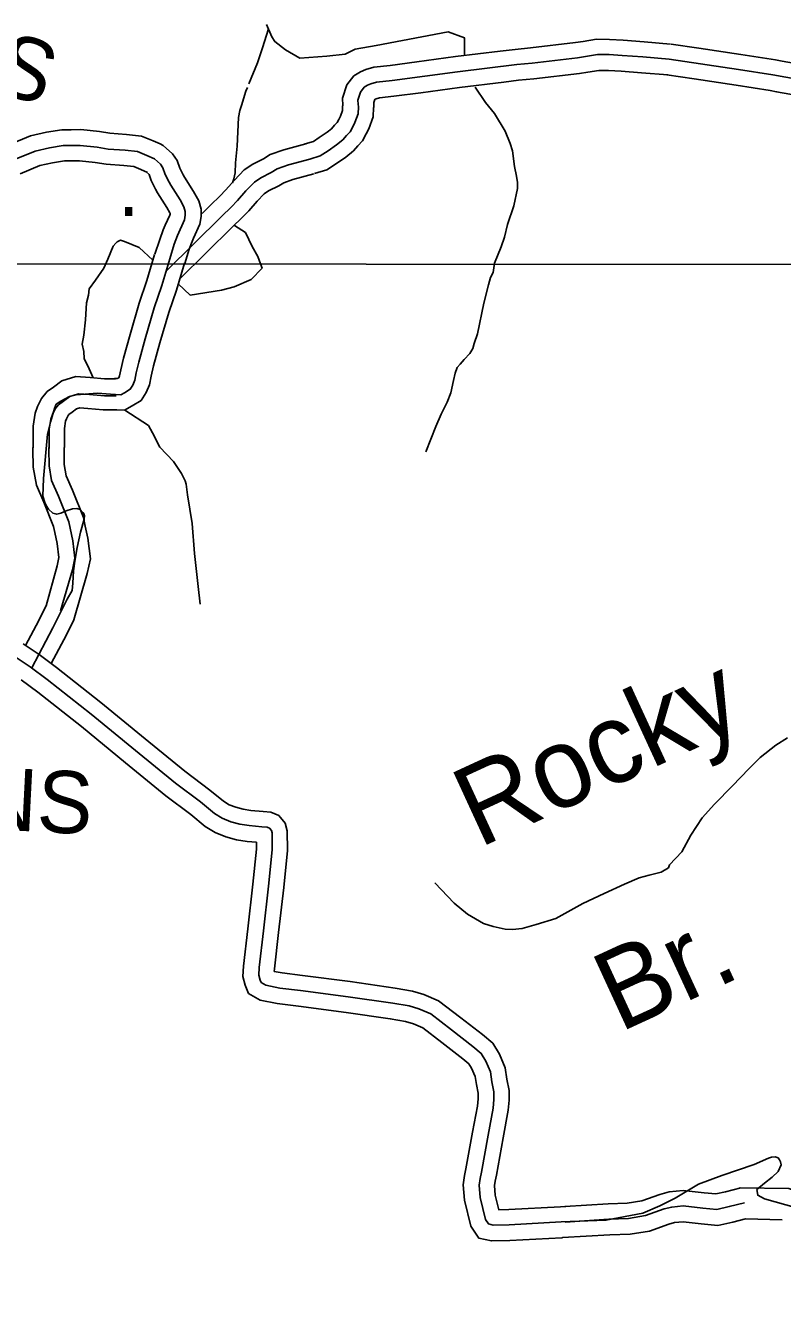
# Model space of a CAD drawing. Extents: x 1551132 to 1791609, y 378168 to 563823.
# Drawn here: x 1623885 to 1628395, y 487298 to 494838 of the extents above; entities that cross this region are included whole.
import ezdxf

# ---------------------------------------------------------------- set-up
doc = ezdxf.new("R2010")
doc.units = 0
for name, color, linetype in [('DESIGN - DRAINAGE - Bridges and Cross Drains Size Text', 7, 'Continuous'), ('DESIGN - ROW - Right-of-Way and Easement Labels', 7, 'Continuous'), ('DESIGN - ROW - Right-of-Way Linework', 7, 'Continuous'), ('DESIGN - TRANSPORTATION - Text', 7, 'Continuous'), ('DESIGN - UTILITIES - Cable (Underground) with Text', 7, 'Continuous'), ('SURVEY - CONTOURS - Index with Text', 7, 'Continuous'), ('SURVEY - PROPERTY - Owners', 7, 'Continuous')]:
    doc.layers.add(name, color=color, linetype=linetype)

msp = doc.modelspace()

# ---------------------------------------------------------------- linework, layer by layer
at = {"layer": 'DESIGN - ROW - Right-of-Way Linework'}
msp.add_lwpolyline([(1623347.64, 493416.904), (1636173.955, 493408.011)], dxfattribs=at)
at = {"layer": 'DESIGN - TRANSPORTATION - Text'}
for points in [[(1625321.769, 494841.767), (1625352.894, 494769.232), (1625370.56, 494740.948), (1625433.983, 494692.063), (1625519.406, 494642.895), (1625680.927, 494654.521), (1625790.575, 494666.063), (1625848.29, 494694.93), (1625975.254, 494718.022), (1626402.311, 494798.833), (1626500.425, 494764.199), (1626500.425, 494660.296)], [(1625332.594, 494816.533), (1625298.078, 494703.788), (1625266.971, 494613.994), (1625216.247, 494489.199)], [(1625207.68, 494468.116), (1625198.897, 494446.515), (1625171.839, 494360.679), (1625161.473, 494330.754), (1625154.956, 494288.744), (1625146.873, 494118.506), (1625135.648, 494018.454), (1625134.94, 493960.344), (1625126.498, 493924.376), (1625118.282, 493899.134)], [(1626563.907, 494469.791), (1626624.563, 494378.539), (1626679.787, 494313.712), (1626742.502, 494206.718), (1626771.626, 494134.208), (1626787.093, 494089.923), (1626797.967, 493997.604), (1626809.259, 493939.353), (1626816.792, 493901.177), (1626816.375, 493867.118), (1626795.101, 493763.173), (1626755.727, 493651.445), (1626738.794, 493575.502), (1626718.102, 493519.65), (1626678.895, 493421.948), (1626670.203, 493365.946), (1626655.837, 493336.062), (1626643.296, 493292.136), (1626615.963, 493184.258), (1626577.705, 493000.37), (1626558.989, 492942.493), (1626550.648, 492914.543), (1626532.281, 492884.709), (1626497.832, 492849.074), (1626475.483, 492821.299), (1626457.233, 492801.481), (1626444.817, 492767.572), (1626434.275, 492723.621), (1626419.367, 492649.652), (1626396.676, 492593.826), (1626361.785, 492522.124), (1626328.878, 492448.389), (1626271.029, 492298.81)], [(1625131.39, 493645.761), (1625196.488, 493604.051), (1625235.779, 493520.533), (1625270.161, 493461.581), (1625284.894, 493417.372), (1625294.786, 493391.963), (1625229.937, 493324.636), (1625127.731, 493279.818), (1625054.066, 493260.168), (1624867.437, 493230.692), (1624794.806, 493298.652)], [(1624476.414, 493550.983), (1624450.706, 493559.167), (1624432.131, 493548.433), (1624424.481, 493541.458), (1624408.257, 493523.624), (1624375.299, 493445.88), (1624352.633, 493392.062), (1624303.742, 493320.527), (1624265.093, 493268.909), (1624260.635, 493230.891), (1624250.069, 493184.932), (1624242.844, 493084.821), (1624233.711, 492992.752), (1624223.052, 492938.775), (1624232.536, 492896.574), (1624236.027, 492854.448), (1624265.268, 492791.955), (1624289.151, 492738.829)], [(1624644.476, 493439.322), (1624562.936, 493515.624), (1624476.414, 493550.983)], [(1624476.921, 492547.099), (1624618.251, 492455.53)], [(1624618.251, 492455.53), (1624641.842, 492411.429), (1624686.825, 492326.693), (1624767.814, 492241.508), (1624814.938, 492168.772), (1624826.646, 492144.58), (1624836.429, 492126.421), (1624842.187, 492106.312), (1624851.404, 492042.069), (1624879.328, 491871.373), (1624893.153, 491692.843), (1624914.752, 491496.188), (1624925.485, 491391.844)], [(1626323.701, 489733.035), (1626438.248, 489611.357), (1626517.48, 489546.239), (1626612.844, 489490.937), (1626670.634, 489472.179), (1626742.474, 489457.245), (1626786.457, 489454.687), (1626844.539, 489459.97), (1626926.878, 489484.996), (1627045.342, 489519.58), (1627204.497, 489609.766), (1627331.252, 489668.301), (1627453.991, 489724.877), (1627540.473, 489761.87), (1627600.679, 489777.145), (1627670.936, 489796.304), (1627715.26, 489821.797), (1627721.485, 489839.755), (1627794.458, 489916.999), (1627847.69, 490016.527), (1627914.972, 490119.896), (1627989.996, 490201.115), (1628097.36, 490309.993), (1628194.624, 490410.979), (1628261.473, 490478.272), (1628354.395, 490551.258), (1628424.977, 490596.459)]]:
    msp.add_lwpolyline(points, dxfattribs=at)
at = {"layer": 'SURVEY - CONTOURS - Index with Text'}
for points in [[(1627098.565, 487805.652), (1627355.776, 487821.27), (1627468.315, 487824.686), (1627556.204, 487839.062), (1627663.835, 487877.33), (1627718.826, 487891.713), (1627802.74, 487900.08), (1627928.262, 487886.222), (1627997.036, 487879.63), (1628055.668, 487892.797), (1628146.491, 487915.714)], [(1628139.766, 487916.456), (1628432.867, 487913.048), (1628511.224, 487881.847), (1628552.631, 487860.638), (1628559.897, 487859.005), (1628591.488, 487858.73), (1628828.358, 487891.897), (1628948.063, 487904.664), (1629007.504, 487892.197), (1629055.286, 487875.755), (1629143.184, 487844.146), (1629498.192, 487700.576), (1629784.485, 487592.798), (1629903.557, 487552.497), (1629984.655, 487527.138), (1630064.287, 487509.296), (1630179.526, 487484.729), (1630328.147, 487459.854), (1630669.123, 487410.803), (1630851.252, 487381.36), (1631474.404, 487311.909), (1631906.41, 487257.891)], [(1627083.224, 487619.856), (1627365.175, 487636.465), (1627486.131, 487640.14), (1627602.487, 487659.174), (1627718.325, 487700.35), (1627751.608, 487709.059), (1627801.757, 487714.059), (1627909.296, 487702.183), (1628008.777, 487692.65), (1628098.575, 487712.826), (1628173.848, 487732.359), (1628391.968, 487725.543)]]:
    msp.add_lwpolyline(points, dxfattribs=at)
at = {"layer": 'SURVEY - PROPERTY - Owners'}
for points in [[(1627726.521, 494726.557), (1627570.241, 494740.007), (1627445.278, 494749.207), (1627364.471, 494754.074), (1627286.698, 494754.774), (1627206.575, 494742.115), (1627161.018, 494734.924), (1626893.566, 494703.589), (1626801.368, 494694.364), (1626713.295, 494683.63), (1626447.784, 494651.263), (1626216.207, 494620.028), (1626058.685, 494598.786), (1625960.196, 494588.944), (1625912.722, 494575.419), (1625880.356, 494561.485), (1625841.624, 494537.268), (1625799.15, 494483.1), (1625774.558, 494403.798), (1625775.692, 494360.496), (1625773.55, 494355.671)], [(1628680.273, 492944.245), (1628698.014, 493021.055), (1628759.771, 493267.078), (1628762.396, 493277.537), (1628827.661, 493582.52), (1628859.419, 493763.641), (1628872.227, 493836.66), (1628880.568, 493887.978), (1628887.685, 493925.32), (1628876.835, 493985.264), (1628823.795, 494238.062), (1628804.779, 494296.405), (1628751.338, 494460.359), (1628727.264, 494520.877), (1628685.065, 494571.079), (1628585.126, 494589.671), (1628392.689, 494624.688), (1628352.39, 494632.03), (1628145.453, 494664.114), (1627895.734, 494701.44), (1627732.154, 494725.89)], [(1627718.746, 494636.18), (1627563.025, 494649.58), (1627439.219, 494658.697), (1627361.338, 494663.389), (1627293.415, 494663.997), (1627173.367, 494645.038), (1626903.357, 494613.404), (1626811.367, 494604.203), (1626459.334, 494561.285), (1626069.26, 494508.684), (1625977.27, 494499.492), (1625943.213, 494489.783), (1625922.572, 494480.9), (1625903.189, 494468.783), (1625880.839, 494440.274), (1625865.623, 494391.214), (1625866.223, 494368.313), (1625868.573, 494352.33)], [(1628568.709, 494500.46), (1628337.315, 494542.569), (1628131.795, 494574.437), (1627718.746, 494636.18)], [(1627710.663, 494542.236), (1627555.517, 494555.586), (1627432.92, 494564.611), (1627358.08, 494569.119), (1627300.398, 494569.636), (1627235.432, 494559.369), (1627186.209, 494551.602), (1626913.532, 494519.66), (1626821.767, 494510.476), (1626735.678, 494499.984), (1626471.342, 494467.758), (1626240.931, 494436.682), (1626080.251, 494415.015), (1625995.02, 494406.506), (1625974.904, 494400.764), (1625967.021, 494397.372), (1625965.754, 494395.756), (1625960.287, 494378.139), (1625960.329, 494376.439), (1625960.179, 494348.921)], [(1628500.027, 492985.904), (1628518.168, 493064.406), (1628580.333, 493312.071), (1628582.167, 493319.379), (1628646.04, 493617.871), (1628677.206, 493795.592), (1628689.815, 493867.477), (1628698.373, 493920.145), (1628699.523, 493926.187), (1628695.256, 493949.779), (1628644.799, 494190.26), (1628628.891, 494239.07), (1628577.276, 494397.432), (1628574.901, 494403.399), (1628551.651, 494407.724), (1628359.564, 494442.675), (1628321.64, 494449.575), (1628117.603, 494481.218), (1627868.384, 494518.468), (1627704.805, 494542.919)], [(1625774.342, 494355.63), (1625773.45, 494330.096), (1625761.109, 494297.211), (1625751.059, 494277.678), (1625741.842, 494259.944), (1625726.551, 494244.285), (1625708.393, 494222.184), (1625682.486, 494200.984), (1625635.612, 494169.225), (1625601.112, 494147.032), (1625552.214, 494132.024)], [(1625868.573, 494352.33), (1625867.14, 494311.404), (1625847.465, 494258.944), (1625834.807, 494234.352), (1625819.057, 494204.051), (1625796.833, 494181.3), (1625775.333, 494155.124), (1625738.901, 494125.307), (1625687.56, 494090.523), (1625641.195, 494060.705), (1625579.888, 494041.88)], [(1625959.221, 494349.155), (1625957.271, 494293.42), (1625930.538, 494222.135), (1625915.372, 494192.675), (1625893.339, 494150.283), (1625864.448, 494120.707), (1625839.732, 494090.614), (1625793.174, 494052.513), (1625737.534, 494014.812), (1625679.752, 493977.653), (1625606.512, 493955.161)], [(1623787.105, 494125.973), (1623915.027, 494179.274), (1624011.708, 494200.9), (1624101.498, 494215.833), (1624158.221, 494216.442), (1624216.228, 494217.075), (1624326.242, 494205.267), (1624388.266, 494194.991), (1624487.872, 494188.225), (1624576.612, 494177.816), (1624645.66, 494149.907), (1624687.259, 494131.348)], [(1623821.338, 494038.087), (1623943.668, 494089.055), (1624029.749, 494108.314), (1624109.789, 494121.623), (1624211.695, 494122.723), (1624313.501, 494111.797), (1624377.341, 494101.222), (1624479.18, 494094.305), (1624553.037, 494085.639), (1624608.777, 494063.113), (1624654.551, 494042.688), (1624690.234, 494010.328), (1624704.042, 493990.178), (1624717.675, 493950.01), (1624741.432, 493903.542), (1624751.057, 493885.667), (1624806.256, 493799.04), (1624829.864, 493756.78), (1624837.163, 493730.23), (1624837.413, 493706.646), (1624833.189, 493680.653), (1624790.406, 493586.917), (1624771.965, 493535.016), (1624745.224, 493447.147)], [(1624687.301, 494131.332), (1624706.742, 494122.648), (1624761.765, 494072.755), (1624789.156, 494032.771), (1624804.756, 493986.82), (1624824.931, 493947.36), (1624832.439, 493933.418), (1624887.237, 493847.408), (1624917.753, 493792.798), (1624931.32, 493743.447), (1624931.786, 493699.529), (1624924.228, 493653.019), (1624886.712, 493570.842), (1624877.879, 493551.483), (1624861.538, 493505.49), (1624835.43, 493419.697)], [(1625554.738, 494132.757), (1625424.208, 494096.631), (1625342.793, 494068.639), (1625303.136, 494043.413), (1625239.829, 494011.379), (1625188.755, 493977.011), (1625129.782, 493916.635), (1625079.141, 493858.791), (1625043.242, 493821.59), (1624989.677, 493768.856), (1624937.269, 493717.221)], [(1623854.27, 493953.535), (1623971.217, 494002.269), (1624047.099, 494019.245), (1624117.764, 494030.995), (1624160.213, 494031.454), (1624207.328, 494031.962), (1624301.243, 494021.878), (1624366.833, 494011.02), (1624470.814, 494003.953), (1624530.354, 493996.97), (1624573.295, 493979.611), (1624611.886, 493962.394)], [(1625579.888, 494041.88), (1625452.132, 494006.52), (1625383.992, 493983.095), (1625349.835, 493961.369), (1625287.62, 493929.885), (1625249.437, 493904.193), (1625199.03, 493852.583), (1625148.573, 493794.956), (1625110.257, 493755.247), (1625055.842, 493701.671), (1624723.283, 493374.029)], [(1624604.344, 493965.769), (1624621.419, 493950.277), (1624622.16, 493949.202), (1624633.902, 493914.601), (1624661.109, 493861.383), (1624672.776, 493839.732), (1624728.349, 493752.505), (1624745.316, 493722.138), (1624746.591, 493717.513), (1624746.632, 493713.496), (1624745.616, 493707.237), (1624718.425, 493647.661), (1624706.258, 493621.002), (1624685.792, 493563.425), (1624656.251, 493475.715)], [(1625604.079, 493954.452), (1625478.998, 493919.835), (1625423.625, 493900.801), (1625394.759, 493882.442), (1625333.594, 493851.483), (1625307.811, 493834.141), (1625265.645, 493790.965), (1625215.371, 493733.547), (1625174.722, 493691.42), (1625119.49, 493637.044), (1624805.472, 493327.669)], [(1624745.224, 493447.147), (1624697.875, 493289.376), (1624652.742, 493155.615), (1624599.177, 492971.868), (1624559.986, 492832.039), (1624545.436, 492768.096), (1624537.062, 492724.112), (1624524.512, 492694.769), (1624509.387, 492670.702), (1624476.471, 492650.56), (1624454.389, 492638.743), (1624392.473, 492641.301), (1624315.15, 492646.976), (1624188.636, 492637.101), (1624148.762, 492627.034), (1624096.405, 492599.875), (1624068.273, 492582.108), (1624058.056, 492556.165), (1624035.357, 492474.263), (1624016.757, 492404.345), (1623992.457, 492140.238), (1623989.524, 492034.135), (1624001.182, 491995.984), (1624012.974, 491973.85), (1624022.823, 491957.742), (1624048.581, 491933.483), (1624072.105, 491926.524), (1624096.163, 491934.091), (1624128.621, 491946.791), (1624166.687, 491958.467), (1624191.053, 491960.917), (1624210.602, 491954.075), (1624226.443, 491937.908), (1624234.352, 491927.833), (1624236.435, 491917.582), (1624236.085, 491897.773), (1624213.419, 491819.88), (1624192.627, 491727.952), (1624179.936, 491647.967), (1624171.436, 491589.974), (1624168.786, 491515.905), (1624164.403, 491471.896), (1624133.995, 491422.103), (1624048.572, 491250.648), (1623922.692, 491011.609)], [(1624654.918, 493474.256), (1624608.027, 493318.01), (1624562.77, 493183.899), (1624508.521, 492997.785), (1624468.563, 492855.24), (1624453.122, 492787.38), (1624446.347, 492751.796), (1624441.064, 492739.437), (1624432.231, 492734.037), (1624415.006, 492734.745)], [(1624832.105, 493421.072), (1624784.314, 493261.834), (1624739.29, 493128.406), (1624686.392, 492946.934), (1624647.934, 492809.722), (1624634.243, 492749.546), (1624624.326, 492697.486), (1624605.102, 492652.543), (1624574.869, 492604.425), (1624521.579, 492571.816), (1624475.363, 492547.09), (1624425.731, 492549.14)], [(1623931.501, 492322.334), (1623931.234, 492393.428), (1623931.101, 492452.046), (1623943.4, 492528.973), (1623957.7, 492567.382), (1623980.883, 492616.325), (1624015.366, 492656.743), (1624053.231, 492684.227), (1624102.822, 492721.053), (1624186.478, 492747.395), (1624270.301, 492741.295), (1624355.841, 492733.562), (1624421.606, 492733.47)], [(1624027.115, 492319.193), (1624027.048, 492381.652), (1624026.932, 492433.012), (1624036.657, 492493.83), (1624046.456, 492520.148), (1624062.814, 492554.69), (1624082.481, 492577.741), (1624112.013, 492599.175), (1624149.746, 492627.192), (1624202.294, 492643.743), (1624268.035, 492638.959), (1624356.791, 492630.934), (1624426.581, 492630.834)], [(1624117.246, 492324.034), (1624117.938, 492393.745), (1624117.838, 492437.562), (1624124.888, 492481.63), (1624130.004, 492495.38), (1624139.271, 492514.948), (1624143.537, 492519.948), (1624164.412, 492535.098), (1624189.811, 492553.957), (1624210.028, 492560.324), (1624256.968, 492556.907), (1624349.066, 492548.582), (1624429.097, 492549.04)], [(1624009.048, 491381.835), (1624074.48, 491619.258), (1624085.005, 491668.951), (1624074.13, 491753.07), (1624060.656, 491818.696), (1624053.264, 491854.731), (1623995.857, 491998.076), (1623950.533, 492100.778), (1623932.351, 492206.356), (1623930.334, 492313.001), (1623930.334, 492314.834), (1623930.309, 492324.668)], [(1624093.688, 491351.959), (1624165.945, 491596.066), (1624180.578, 491665.117), (1624167.195, 491768.62), (1624143.929, 491881.956), (1624082.78, 492034.652), (1624041.481, 492128.229), (1624026.49, 492215.298), (1624024.623, 492313.892), (1624024.598, 492324.901)], [(1624173.494, 491297.458), (1624253.934, 491573.757), (1624272.517, 491661.426), (1624256.726, 491783.579), (1624241.876, 491855.897), (1624231.152, 491908.149), (1624166.403, 492069.836), (1624128.979, 492154.63), (1624117.046, 492223.898), (1624115.33, 492314.751), (1624115.33, 492315.067), (1624115.305, 492325.126)], [(1624009.023, 491382.71), (1623964.649, 491293.649), (1623886.493, 491145.229)], [(1624173.794, 491298.575), (1624129.304, 491209.281), (1624039.456, 491038.659)], [(1623872.21, 491156.212), (1623967.191, 491091.519), (1624070.98, 491014.642), (1624334.674, 490806.662), (1624599.101, 490589.556), (1624835.578, 490396.493), (1624984.666, 490284.882), (1625064.964, 490218.539), (1625098.564, 490197.63), (1625137.929, 490182.054), (1625182.078, 490170.163), (1625228.136, 490162.912), (1625301.15, 490156.412), (1625346.874, 490153.262), (1625394.657, 490132.253), (1625432.831, 490086.786), (1625445.097, 490042.326), (1625446.397, 489925.34), (1625423.947, 489703.642), (1625393.556, 489436.852), (1625367.957, 489219.488), (1625367.173, 489205.163), (1625414.764, 489195.637), (1625535.394, 489180.895), (1625819.788, 489144.211), (1626087.106, 489105.519), (1626190.896, 489087.585), (1626258.886, 489068.143), (1626346.45, 489030.659), (1626478.647, 488928.364)], [(1623825.277, 491078.427), (1623914.65, 491017.559), (1624015.89, 490942.565), (1624277.808, 490735.985), (1624541.644, 490519.371), (1624779.696, 490325.016), (1624928.568, 490213.564), (1625011.882, 490144.737), (1625057.581, 490116.294), (1625109.355, 490095.811), (1625163.17, 490081.31), (1625217.044, 490072.827), (1625294.009, 490065.977), (1625324.858, 490063.852), (1625338.791, 490057.726), (1625350.649, 490043.601), (1625354.524, 490029.551), (1625355.641, 489929.415), (1625333.758, 489713.351), (1625303.45, 489447.294), (1625277.534, 489227.255), (1625275.15, 489183.22), (1625282.875, 489153.111), (1625288.75, 489139.044), (1625316.574, 489122.777), (1625400.348, 489106.01), (1625524.095, 489090.893), (1625807.488, 489054.334), (1626072.89, 489015.925), (1626170.646, 488999.033), (1626228.445, 488982.499), (1626300.101, 488951.823), (1626423.14, 488856.621)], [(1623860.027, 490940.673), (1623958.624, 490867.647), (1624218.693, 490662.516), (1624481.912, 490446.411), (1624721.606, 490250.723), (1624870.252, 490139.428), (1624956.7, 490068.018), (1625014.982, 490031.742), (1625079.647, 490006.158), (1625143.512, 489988.949), (1625205.519, 489979.183), (1625260.843, 489974.258), (1625261.301, 489933.656), (1625240.01, 489723.443), (1625209.786, 489458.144), (1625183.544, 489235.33), (1625180.211, 489173.837), (1625193.236, 489123.069), (1625213.91, 489073.576), (1625282.6, 489033.408), (1625385.356, 489012.849), (1625512.345, 488997.332), (1625794.705, 488960.907), (1626058.107, 488922.789), (1626149.596, 488906.98), (1626196.804, 488893.472), (1626251.927, 488869.879), (1626365.441, 488782.044)], [(1626478.997, 488928.098), (1626606.752, 488828.245), (1626669.492, 488777.027), (1626708.358, 488711.742), (1626742.466, 488631.699), (1626753.515, 488563.88), (1626766.423, 488496.087), (1626765.915, 488437.594), (1626760.79, 488377.75), (1626730.641, 488213.621), (1626690.466, 487992.174), (1626682.35, 487955.181), (1626678.25, 487929.339), (1626683.842, 487872.837), (1626704.341, 487786.11), (1626763.515, 487786.818), (1627072.257, 487804.027), (1627104.498, 487805.202)], [(1626423.14, 488856.621), (1626550.137, 488757.368), (1626599.736, 488716.876), (1626627.302, 488670.575), (1626654.709, 488606.256), (1626664.184, 488548.096), (1626675.642, 488487.92), (1626675.242, 488441.869), (1626670.784, 488389.842), (1626641.409, 488229.913), (1626601.51, 488009.991), (1626593.185, 487972.023), (1626586.836, 487932.03), (1626594.177, 487857.87), (1626625.001, 487727.442), (1626642.751, 487701.249), (1626670.667, 487694.991), (1626766.581, 487696.141), (1627076.424, 487713.408), (1627342.251, 487723.059), (1627562.404, 487765.16), (1627664.677, 487808.303), (1627755.008, 487855.554), (1627893.596, 487938.423), (1628033.91, 487989.241), (1628226.305, 488055.61), (1628310.545, 488092.911), (1628329.586, 488099.652), (1628350.577, 488100.561), (1628368.502, 488094.394), (1628376.227, 488083.527), (1628382.227, 488071.477), (1628385.835, 488052.793), (1628368.96, 488014.209), (1628332.803, 487980.449), (1628286.996, 487944.273), (1628241.197, 487905.697), (1628247.221, 487872.538), (1628287.554, 487851.413), (1628477.774, 487797.061)], [(1626365.083, 488782.327), (1626491.288, 488683.691), (1626527.229, 488654.349), (1626543.045, 488627.782), (1626563.486, 488579.805), (1626571.32, 488531.696), (1626581.278, 488479.428), (1626580.986, 488446.31), (1626577.228, 488402.418), (1626548.653, 488246.847), (1626509.037, 488028.508), (1626500.496, 487989.532), (1626491.804, 487934.822), (1626500.971, 487842.311), (1626537.228, 487688.891), (1626585.66, 487617.414), (1626660.784, 487600.572), (1626769.773, 487601.88), (1627080.757, 487619.206), (1627084.49, 487619.339)], [(1627099.132, 487712.008), (1627360.384, 487730.659), (1627477.048, 487734.201), (1627578.895, 487750.86), (1627690.551, 487790.552), (1627734.9, 487802.153), (1627802.257, 487808.87), (1627918.962, 487795.986), (1628002.794, 487787.952), (1628076.709, 487804.553), (1628168.682, 487827.762)]]:
    msp.add_lwpolyline(points, dxfattribs=at)

# ---------------------------------------------------------------- texts
at = {"layer": 'DESIGN - DRAINAGE - Bridges and Cross Drains Size Text'}
for s, p in [('Rocky', (1626585.962, 489936.882)), ('Br.', (1627423.027, 488838.517))]:
    msp.add_text(s, height=474.9931, rotation=24.7473722, dxfattribs=at).set_placement(p)
at = {"layer": 'DESIGN - ROW - Right-of-Way and Easement Labels'}
for s, height, rotation, p in [('PARSONS', 369.9932, 340.4292, (1621706.305, 495161.748)), ('STEPHENS', 369.9913, 357.0896333, (1621613.853, 490155.578))]:
    msp.add_text(s, height=height, rotation=rotation, dxfattribs=at).set_placement(p)
at = {"layer": 'DESIGN - UTILITIES - Cable (Underground) with Text'}
msp.add_text('.', height=343.192, rotation=0.0000333, dxfattribs=at).set_placement((1624435.748, 493703.029))

doc.saveas('drawing.dxf')
